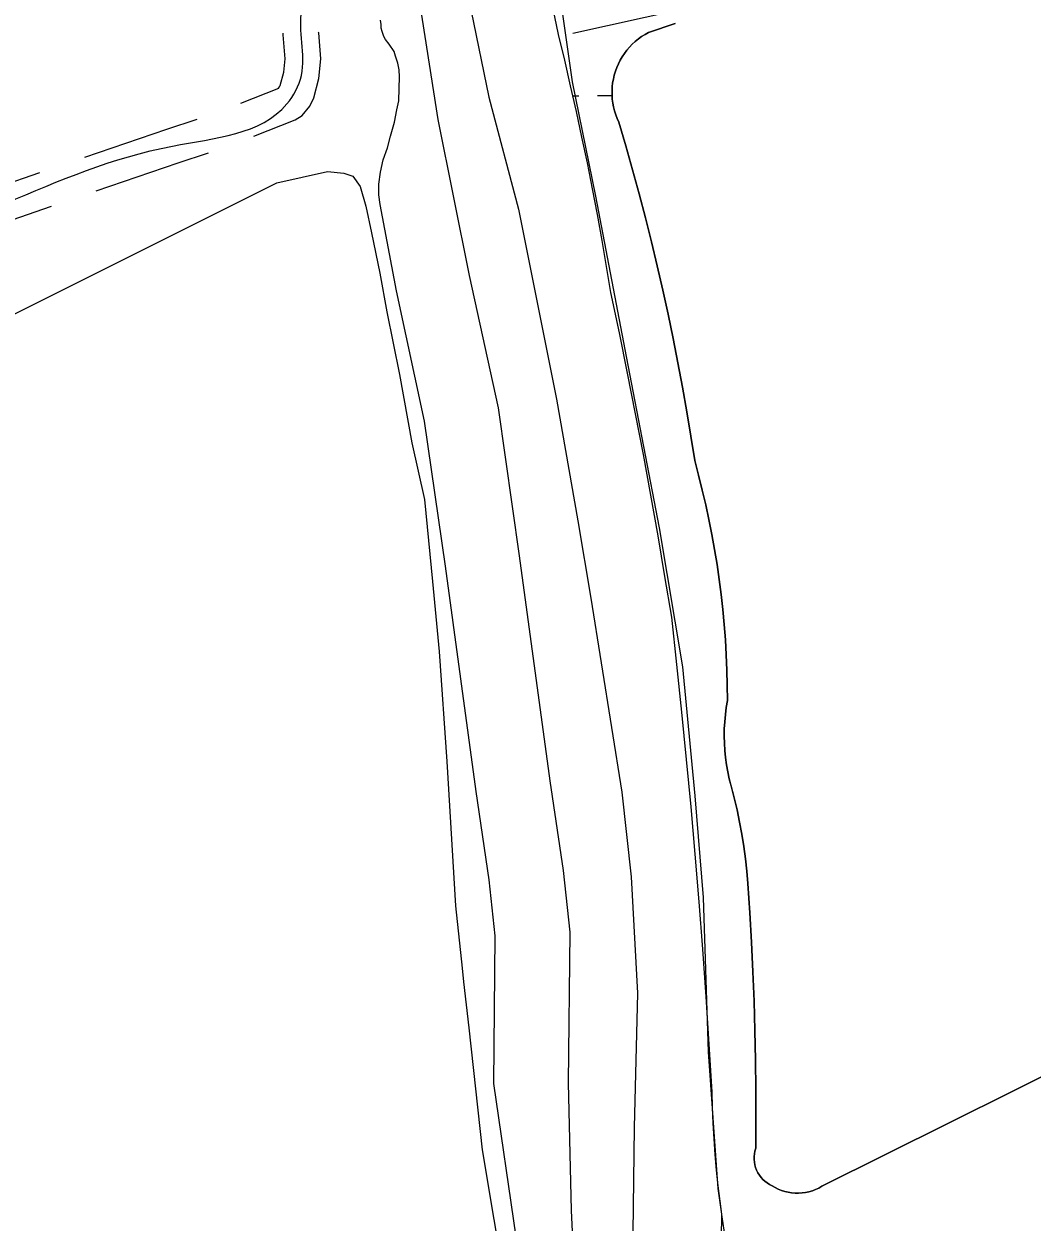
# Model space of a CAD drawing. Extents: x 3684037 to 3722149, y 433263 to 459021.
# Drawn here: x 3708344 to 3709195, y 451768 to 452778 of the extents above; entities that cross this region are included whole.
import ezdxf

# ---------------------------------------------------------------- set-up
doc = ezdxf.new("R2010")
doc.units = 0
for name, color, linetype in [('V-LEVE-TOET', 7, 'Continuous'), ('V-ROAD-CNTR', 7, 'Continuous'), ('V-SITE-VEGE', 7, 'Continuous'), ('V-TOPO-SHOR', 7, 'Continuous'), ('V-WETL-SWMP', 7, 'Continuous')]:
    doc.layers.add(name, color=color, linetype=linetype)

msp = doc.modelspace()

# ---------------------------------------------------------------- linework, layer by layer
at = {"layer": 'V-LEVE-TOET'}
for points in [[(3708929.791, 451795.994), (3708921.829, 451911.267), (3708917.485, 452041.266), (3708910.643, 452126.995), (3708900.14, 452235.902), (3708880.39, 452353.287), (3708853.985, 452490.442), (3708826.6580000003, 452633.023), (3708807.145, 452729.24), (3708793.073, 452827.854), (3708782.915, 452883.596), (3708773.6010000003, 452927.516), (3708758.828, 453008.909), (3708739.4220000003, 453113.988), (3708718.258, 453236.805), (3708686.788, 453403.061), (3708670.7600000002, 453461.829), (3708650.174, 453509.821), (3708625.215, 453562.789), (3708594.251, 453607.462), (3708555.507, 453660.104)], [(3708529.217, 453602.338), (3708555.306, 453561.66000000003), (3708580.423, 453521.98), (3708596.281, 453489.79600000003), (3708612.431, 453441.365), (3708629.344, 453374.219), (3708649.332, 453276.51900000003), (3708672.8740000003, 453105.927), (3708698.0270000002, 452946.63800000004), (3708710.7600000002, 452859.362), (3708721.725, 452788.843), (3708736.602, 452716.30700000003), (3708761.554, 452621.993), (3708793.585, 452461.637), (3708811.546, 452359.04000000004), (3708822.577, 452293.934), (3708848.662, 452130.20300000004), (3708856.661, 452058.733), (3708861.88, 451960.72000000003), (3708859.041, 451847.544), (3708857.968, 451758.466)], [(3708932.7320000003, 451754.118), (3708932.9760000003, 451774.297), (3708929.791, 451795.994)]]:
    msp.add_lwpolyline(points, dxfattribs=at)
at = {"layer": 'V-ROAD-CNTR'}
for points in [[(3708807.239346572, 452770.43043321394), (3708897.52016601, 452790.3213934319), (3709085.927789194, 452860.871252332), (3709198.466564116, 452913.415147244), (3709282.297396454, 452953.399067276), (3709390.3361803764, 452996.71398064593), (3709468.9970230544, 453033.58190690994), (3709906.58314788, 453347.01628004), (3709982.315996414, 453403.9841661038), (3710122.49271606, 453502.07696991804), (3710276.066408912, 453603.031768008), (3710439.8460813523, 453720.579532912), (3710634.83169138, 453871.86523034), (3710824.572311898, 454006.44996117), (3711002.98095508, 454126.8017204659), (3711158.9226431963, 454250.2624735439), (3711493.041974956, 454480.068013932), (3711901.171158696, 454770.9834320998), (3712592.12777678, 455261.24545157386), (3713138.234684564, 455663.94164617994), (3713185.440590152, 455654.87166432)], [(3708527.177906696, 452711.26555154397), (3708559.328842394, 452724.08252590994), (3708559.021843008, 452723.8885262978), (3708560.0538409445, 452725.12152383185), (3708560.614839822, 452726.29352148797), (3708563.549833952, 452737.3804993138), (3708564.5568319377, 452748.7624765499), (3708562.994835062, 452769.01243604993), (3708562.9568351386, 452770.2294336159)], [(3708538.287884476, 452683.39760728), (3708573.02081501, 452697.2445795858), (3708579.025803, 452701.04457198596), (3708585.481790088, 452708.76355654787), (3708588.892783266, 452715.8835423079), (3708593.2077746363, 452732.18250970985), (3708594.658771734, 452748.5944768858), (3708592.9587751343, 452770.6304328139), (3708592.942775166, 452771.1574317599)], [(3708395.597169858, 452665.85764236), (3708464.8970312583, 452689.3635953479), (3708490.326980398, 452697.9525781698)], [(3708405.233150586, 452637.4476991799), (3708474.515012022, 452660.94765218), (3708499.926961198, 452669.5306350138)], [(3708262.9324351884, 452613.645746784), (3708267.05642694, 452615.948742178), (3708323.4143142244, 452640.92769221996), (3708357.708245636, 452652.77566852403)], [(3708277.5604059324, 452587.4537991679), (3708280.4764000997, 452589.0827959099), (3708334.410292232, 452612.9857481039), (3708367.5042260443, 452624.41972523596)]]:
    msp.add_lwpolyline(points, dxfattribs=at)
msp.add_spline([(3707550.33286039, 452352.9912680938), (3707646.1466687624, 452332.76230855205), (3707756.569447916, 452335.75630256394), (3707899.1291627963, 452392.01119005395), (3708033.003895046, 452467.2860395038), (3708148.40666424, 452517.9859381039), (3708220.955519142, 452573.0118280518), (3708328.9123032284, 452626.95672016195), (3708469.70602164, 452675.1556237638), (3708566.174828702, 452710.663552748), (3708578.3788042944, 452734.78150451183), (3708578.9268031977, 452790.731392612), (3708588.129784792, 452808.6703567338), (3708603.4897540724, 452815.154343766)], degree=3, dxfattribs=at)
at = {"layer": 'V-SITE-VEGE'}
msp.add_lwpolyline([(3708310.4760000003, 452520.61100000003), (3708557.6780000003, 452644.251), (3708600.416, 452653.766), (3708614.188, 452652.346), (3708621.68, 452649.751), (3708627.84, 452640.9), (3708632.659, 452624.545), (3708637.4, 452601.92), (3708644.5130000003, 452567.987), (3708650.389, 452535.322), (3708661.036, 452482.54000000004), (3708671.625, 452424.746), (3708682.332, 452376.978), (3708689.022, 452307.94800000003), (3708694.5810000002, 452248.96), (3708700.985, 452156.114), (3708708.294, 452034.422), (3708713.9280000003, 451981.7), (3708715.044, 451970.405), (3708719.591, 451931.487), (3708730.8880000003, 451828.553), (3708760.127, 451653.944)], dxfattribs=at)
at = {"layer": 'V-TOPO-SHOR'}
for points in [[(3708808.193, 451736.157), (3708806.16, 451777.531), (3708803.796, 451885.00800000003), (3708805.048, 452012.13300000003), (3708799.485, 452064.23600000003), (3708788.299, 452139.754), (3708762.458, 452329.64900000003), (3708744.552, 452454.47500000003), (3708720.2970000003, 452565.87200000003), (3708693.753, 452697.552), (3708675.473, 452814.503), (3708639.842, 452985.67100000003), (3708603.2460000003, 453193.416), (3708568.94, 453389.186)], [(3708644.8370000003, 452625.857), (3708643.809, 452634.027), (3708643.637, 452643.03), (3708645.164, 452653.137), (3708647.258, 452663.52), (3708651.036, 452673.60000000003), (3708653.406, 452683.416), (3708656.9220000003, 452695.188), (3708659.015, 452705.57), (3708660.514, 452713.147), (3708660.92, 452723.549), (3708661.039, 452733.39400000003), (3708660.83, 452739.302), (3708659.771, 452744.94), (3708657.8740000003, 452750.871), (3708656.514, 452754.824), (3708652.3710000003, 452761.06200000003), (3708649.2320000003, 452764.949), (3708648.046, 452767.587), (3708646.598, 452771.726), (3708645.789, 452774.54600000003), (3708645.545, 452777.733), (3708645.1210000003, 452781.391)], [(3708868.579, 452614.706), (3708863.289, 452634.94), (3708857.792, 452655.121), (3708852.092, 452675.245), (3708846.188, 452695.30700000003), (3708844.785, 452698.4), (3708843.569, 452701.57), (3708842.545, 452704.806), (3708841.713, 452708.097), (3708841.08, 452711.431), (3708840.648, 452714.798), (3708840.417, 452718.185), (3708840.3880000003, 452721.581), (3708840.56, 452724.97000000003), (3708840.935, 452728.346), (3708841.5100000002, 452731.692), (3708842.284, 452734.995), (3708843.253, 452738.25), (3708844.414, 452741.44), (3708845.764, 452744.555), (3708847.298, 452747.58400000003), (3708849.008, 452750.515), (3708850.89, 452753.341), (3708852.936, 452756.049), (3708855.144, 452758.631), (3708857.497, 452761.077), (3708859.994, 452763.37700000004), (3708862.623, 452765.525), (3708865.376, 452767.511), (3708868.2430000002, 452769.33), (3708871.21, 452770.977), (3708893.5700000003, 452778.401)], [(3708759.676, 451755.115), (3708740.6380000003, 451884.625), (3708741.863, 452009.082), (3708736.827, 452056.255), (3708725.776, 452130.87), (3708699.914, 452320.908), (3708682.362, 452443.25800000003), (3708658.487, 452552.914), (3708644.8370000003, 452625.857)], [(3709286.535, 451931.77), (3709017.378, 451797.804), (3709014.806, 451796.368), (3709012.133, 451795.12700000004), (3709009.375, 451794.091), (3709006.548, 451793.259), (3709003.667, 451792.643), (3709000.748, 451792.24), (3708997.808, 451792.05700000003), (3708994.863, 451792.092), (3708991.9280000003, 451792.346), (3708989.018, 451792.817), (3708986.1520000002, 451793.505), (3708983.347, 451794.402), (3708980.617, 451795.50800000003), (3708977.975, 451796.813), (3708975.435, 451798.31), (3708973.322, 451799.362), (3708971.313, 451800.606), (3708969.426, 451802.031), (3708967.684, 451803.624), (3708966.094, 451805.373), (3708964.673, 451807.262), (3708963.434, 451809.275), (3708962.3850000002, 451811.392), (3708961.54, 451813.596), (3708960.901, 451815.871), (3708960.475, 451818.196), (3708960.2660000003, 451820.549), (3708960.278, 451822.912), (3708960.505, 451825.266), (3708960.954, 451827.586), (3708961.611, 451829.853), (3708961.771, 451854.681), (3708961.705, 451879.511), (3708961.419, 451904.337), (3708960.911, 451929.161), (3708960.1780000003, 451953.978), (3708959.223, 451978.788), (3708958.0500000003, 452003.587), (3708956.651, 452028.378), (3708955.031, 452053.153), (3708954.103, 452063.587), (3708952.934, 452073.99700000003), (3708951.521, 452084.379), (3708949.866, 452094.723), (3708947.969, 452105.026), (3708945.835, 452115.283), (3708943.4620000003, 452125.48600000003), (3708940.853, 452135.632), (3708939.343, 452141.501), (3708938.057, 452147.424), (3708936.998, 452153.392), (3708936.167, 452159.395), (3708935.563, 452165.42600000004), (3708935.188, 452171.476), (3708935.04, 452177.536), (3708935.126, 452183.596), (3708935.44, 452189.648), (3708935.985, 452195.683), (3708936.757, 452201.696), (3708937.756, 452207.674), (3708937.645, 452220.46400000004), (3708937.318, 452233.25), (3708936.773, 452246.029), (3708936.0130000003, 452258.79600000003), (3708935.036, 452271.55100000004), (3708933.842, 452284.286), (3708932.433, 452296.998), (3708930.809, 452309.685), (3708928.97, 452322.344), (3708926.916, 452334.968), (3708924.651, 452347.55700000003), (3708922.169, 452360.103), (3708919.4760000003, 452372.608), (3708916.572, 452385.064), (3708913.457, 452397.469), (3708910.133, 452409.82), (3708906.913, 452430.484), (3708903.485, 452451.118), (3708899.848, 452471.713), (3708896.004, 452492.27), (3708891.948, 452512.789), (3708887.6890000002, 452533.265), (3708883.222, 452553.69800000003), (3708878.546, 452574.08400000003), (3708873.666, 452594.42100000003), (3708868.579, 452614.706)]]:
    msp.add_lwpolyline(points, dxfattribs=at)
at = {"layer": 'V-WETL-SWMP'}
for p, q in [((3708807.148444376, 452717.47006734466), (3708812.2805813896, 452717.52978699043)), ((3708828.279497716, 452717.7159569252), (3708840.438474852, 452717.85744375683))]:
    msp.add_line(p, q, dxfattribs=at)
for points in [[(3708787.289, 452806.121), (3708794.965, 452769.193), (3708800.184, 452747.631), (3708805.2260000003, 452726.022), (3708810.092, 452704.37), (3708814.781, 452682.67600000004), (3708819.293, 452660.942), (3708823.626, 452639.17100000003), (3708827.782, 452617.365), (3708831.758, 452595.525), (3708835.556, 452573.655), (3708839.174, 452551.755), (3708846.342, 452517.64400000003), (3708853.293, 452483.487), (3708860.0270000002, 452449.288), (3708866.543, 452415.04600000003), (3708872.843, 452380.764), (3708878.924, 452346.442), (3708884.787, 452312.083), (3708890.432, 452277.68700000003), (3708894.845, 452237.76), (3708899.034, 452197.809), (3708902.9990000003, 452157.835), (3708906.741, 452117.83900000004), (3708910.259, 452077.82300000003), (3708913.5530000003, 452037.787)], [(3708893.5700000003, 452778.4), (3708871.211, 452770.976)], [(3708871.211, 452770.976), (3708868.242, 452769.331), (3708865.376, 452767.511), (3708862.623, 452765.52400000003), (3708859.994, 452763.376), (3708857.497, 452761.076), (3708855.143, 452758.631), (3708852.937, 452756.049), (3708850.89, 452753.341), (3708849.008, 452750.516), (3708847.2970000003, 452747.58400000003), (3708845.765, 452744.555), (3708844.415, 452741.44), (3708843.254, 452738.25), (3708842.284, 452734.996), (3708841.5100000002, 452731.691), (3708840.935, 452728.34500000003), (3708840.56, 452724.971), (3708840.387, 452721.581), (3708840.416, 452718.186), (3708840.648, 452714.799), (3708841.0810000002, 452711.43200000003), (3708841.713, 452708.097), (3708842.544, 452704.805), (3708843.569, 452701.569), (3708844.785, 452698.39900000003), (3708846.188, 452695.308), (3708852.092, 452675.244), (3708857.792, 452655.121), (3708863.288, 452634.941), (3708868.579, 452614.707), (3708873.666, 452594.42), (3708878.546, 452574.083), (3708883.221, 452553.69800000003), (3708887.6890000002, 452533.266)], [(3708887.6890000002, 452533.266), (3708891.949, 452512.79000000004), (3708896.003, 452492.271), (3708899.848, 452471.713), (3708903.485, 452451.117), (3708906.913, 452430.485), (3708910.132, 452409.82), (3708913.457, 452397.469), (3708916.572, 452385.064), (3708919.4760000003, 452372.607), (3708922.169, 452360.103), (3708924.65, 452347.556), (3708926.917, 452334.968), (3708928.97, 452322.343), (3708930.809, 452309.685), (3708932.434, 452296.998), (3708933.843, 452284.28500000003), (3708935.036, 452271.55100000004), (3708936.0130000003, 452258.797), (3708936.774, 452246.029), (3708937.318, 452233.25), (3708937.645, 452220.46400000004), (3708937.756, 452207.674), (3708936.756, 452201.696), (3708935.984, 452195.684), (3708935.44, 452189.648), (3708935.126, 452183.59500000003), (3708935.041, 452177.53500000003), (3708935.187, 452171.476), (3708935.562, 452165.42600000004), (3708936.166, 452159.395), (3708936.998, 452153.392), (3708938.058, 452147.424), (3708939.343, 452141.501), (3708943.4620000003, 452125.48600000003), (3708945.836, 452115.282), (3708947.97, 452105.026), (3708949.866, 452094.723), (3708951.52, 452084.378), (3708952.933, 452073.998), (3708954.103, 452063.588), (3708955.031, 452053.153), (3708956.651, 452028.37700000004), (3708958.049, 452003.588), (3708959.224, 451978.788), (3708960.1780000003, 451953.978), (3708960.91, 451929.16000000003), (3708961.419, 451904.337), (3708961.705, 451879.51), (3708961.77, 451854.68200000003), (3708961.612, 451829.854), (3708960.953, 451827.585), (3708960.506, 451825.265), (3708960.2770000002, 451822.913), (3708960.2660000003, 451820.55), (3708960.474, 451818.196), (3708960.9, 451815.87200000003), (3708961.539, 451813.597), (3708962.386, 451811.392), (3708963.434, 451809.27400000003), (3708964.673, 451807.262), (3708966.094, 451805.374), (3708967.683, 451803.625), (3708969.427, 451802.032), (3708971.312, 451800.606), (3708973.321, 451799.362), (3708975.436, 451798.309), (3708977.974, 451796.81200000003), (3708980.616, 451795.50800000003), (3708983.347, 451794.403), (3708986.153, 451793.505), (3708989.018, 451792.818), (3708991.927, 451792.346), (3708994.862, 451792.092), (3708997.808, 451792.05700000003), (3709000.7490000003, 451792.24), (3709003.667, 451792.642), (3709006.548, 451793.26), (3709009.375, 451794.09), (3709012.133, 451795.128), (3709014.805, 451796.368), (3709017.378, 451797.804), (3709286.534, 451931.77)], [(3708913.5530000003, 452037.787), (3708916.623, 451997.734), (3708919.469, 451957.66500000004), (3708922.091, 451917.58), (3708924.488, 451877.482), (3708924.836, 451864.255), (3708925.3880000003, 451851.036), (3708926.146, 451837.827), (3708927.109, 451824.631), (3708928.2770000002, 451811.451), (3708929.649, 451798.291), (3708931.2260000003, 451785.155), (3708933.006, 451772.044), (3708934.989, 451758.963)]]:
    msp.add_lwpolyline(points, dxfattribs=at)

doc.saveas('drawing.dxf')
